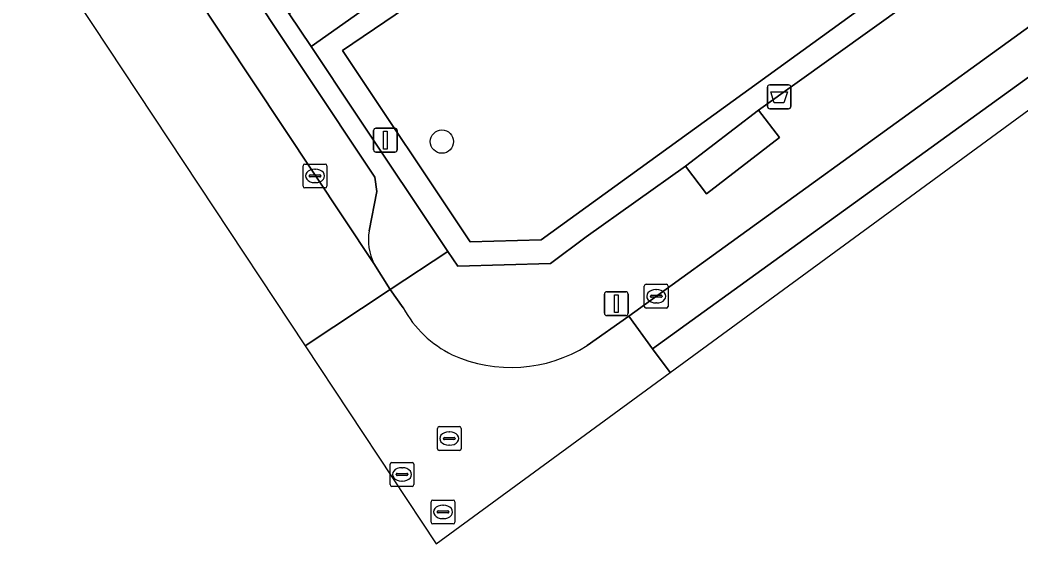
# Model space of a CAD drawing. Extents: x 158793 to 159888, y 384317 to 385256.
# Drawn here: x 158965.31 to 159007.29, y 384317.2 to 384339.17 of the extents above; entities that cross this region are included whole.
import ezdxf

# ---------------------------------------------------------------- set-up
doc = ezdxf.new("R2010")
doc.units = 0
for name, color, linetype in [('IMGEO_Afvalbak', 7, 'Continuous'), ('IMGEO_Boom', 7, 'Continuous'), ('IMGEO_Groenvoorziening', 7, 'Continuous'), ('IMGEO_Kolk', 7, 'Continuous'), ('IMGEO_Lichtmast', 7, 'Continuous'), ('IMGEO_Parkeervlak_open', 7, 'Continuous'), ('IMGEO_Rijbaan_lokaal_gesloten', 7, 'Continuous'), ('IMGEO_Rijbaan_lokaal_open', 7, 'Continuous'), ('IMGEO_Rioolput', 7, 'Continuous'), ('IMGEO_Voetpad_gesloten', 7, 'Continuous'), ('IMGEO_Voetpad_open', 7, 'Continuous')]:
    doc.layers.add(name, color=color, linetype=linetype)

msp = doc.modelspace()

# ---------------------------------------------------------------- linework, layer by layer
at = {"layer": 'IMGEO_Afvalbak'}
for p, q in [((158996.754, 384336.448), (158997.544, 384336.448)), ((158997.544, 384336.448), (158996.754, 384336.448)), ((158996.654, 384335.548), (158996.654, 384336.348)), ((158996.654, 384336.348), (158996.654, 384335.548)), ((158997.644, 384336.348), (158997.644, 384335.548)), ((158997.644, 384335.548), (158997.644, 384336.348)), ((158997.544, 384335.448), (158996.754, 384335.448)), ((158996.754, 384335.448), (158997.544, 384335.448))]:
    msp.add_line(p, q, dxfattribs=at)
msp.add_lwpolyline([(158996.797, 384336.162), (158997.501, 384336.162), (158997.352, 384335.692), (158996.946, 384335.692), (158996.797, 384336.162)], dxfattribs=at)
for centre, start, end in [((158996.754, 384336.348), 90, 180), ((158996.754, 384336.348), 90, 180), ((158997.544, 384336.348), 0, 90), ((158997.544, 384336.348), 360, 90), ((158996.754, 384335.548), 180, 270), ((158996.754, 384335.548), 180, 270), ((158997.544, 384335.548), 270, 0), ((158997.544, 384335.548), 270, 0)]:
    msp.add_arc(centre, 0.1, start, end, dxfattribs=at)
at = {"layer": 'IMGEO_Boom'}
msp.add_circle((158983.003, 384334.07), 0.489, dxfattribs=at)
at = {"layer": 'IMGEO_Groenvoorziening'}
for points in [[(159002.225, 384347.194), (158998.595, 384352.479), (158982.645, 384341.685), (158977.514, 384338.058), (158979.383, 384335.261), (158983.253, 384329.467), (158983.666, 384328.849), (158987.561, 384328.959), (158989.057, 384330.081), (158993.214, 384333.033), (158996.277, 384335.39), (159005.718, 384342.148), (159003.066, 384345.979)], [(159004.339, 384342.391), (158998.241, 384351.032), (158978.834, 384337.889), (158984.19, 384329.864), (158987.17, 384329.948)], [(159004.339, 384342.391), (158987.17, 384329.948), (158984.19, 384329.864), (158978.834, 384337.889), (158998.241, 384351.032)]]:
    msp.add_lwpolyline(points, close=True, dxfattribs=at)
at = {"layer": 'IMGEO_Kolk'}
for p, q in [((158977.181, 384332.204), (158977.181, 384333.056)), ((158977.256, 384333.13), (158978.108, 384333.13)), ((158978.182, 384333.056), (158978.182, 384332.204)), ((158977.44, 384332.624), (158977.44, 384332.636)), ((158977.483, 384332.673), (158977.881, 384332.673)), ((158977.669, 384332.91), (158977.694, 384332.91)), ((158977.924, 384332.636), (158977.924, 384332.624)), ((158977.878, 384332.587), (158977.48, 384332.587)), ((158977.692, 384332.35), (158977.667, 384332.35)), ((158978.108, 384332.13), (158977.256, 384332.13)), ((158991.568, 384328.087), (158992.42, 384328.087)), ((158991.493, 384327.161), (158991.493, 384328.013)), ((158991.795, 384327.63), (158992.193, 384327.63)), ((158991.981, 384327.867), (158992.006, 384327.867)), ((158992.494, 384328.013), (158992.494, 384327.161)), ((158991.752, 384327.581), (158991.752, 384327.593)), ((158992.19, 384327.544), (158991.792, 384327.544)), ((158992.004, 384327.307), (158991.979, 384327.307)), ((158992.236, 384327.593), (158992.236, 384327.581)), ((158992.42, 384327.087), (158991.568, 384327.087))]:
    msp.add_line(p, q, dxfattribs=at)
for points in [[(158977.181, 384332.204), (158977.181, 384333.056)], [(158977.256, 384333.13), (158978.108, 384333.13)], [(158978.182, 384333.056), (158978.182, 384332.204)], [(158978.108, 384332.13), (158977.256, 384332.13)], [(158991.568, 384328.087), (158992.42, 384328.087)], [(158991.493, 384327.161), (158991.493, 384328.013)], [(158992.494, 384328.013), (158992.494, 384327.161)], [(158992.42, 384327.087), (158991.568, 384327.087)]]:
    msp.add_lwpolyline(points, dxfattribs=at)
for centre, radius, start, end in [((158977.258, 384333.054), 0.0765, 91.552, 178.448), ((158977.258, 384333.054), 0.0765, 91.552, 178.448), ((158978.106, 384333.054), 0.0765, 1.552, 88.448), ((158978.106, 384333.054), 0.0765, 1.552, 88.448), ((158977.48, 384332.633), 0.0403, 85.8775, 175.7526), ((158977.885, 384332.635), 0.0386, 1.7309, 96.639), ((158977.477, 384332.623), 0.0366, 178.938, 274.7102), ((158977.881, 384332.63), 0.043, 264.8664, 352.4533), ((158977.258, 384332.206), 0.0765, 181.552, 268.448), ((158977.258, 384332.206), 0.0765, 181.552, 268.448), ((158978.106, 384332.206), 0.0765, 271.552, 358.448), ((158978.106, 384332.206), 0.0765, 271.552, 358.448), ((158991.57, 384328.011), 0.0765, 91.552, 178.448), ((158991.57, 384328.011), 0.0765, 91.552, 178.448), ((158992.418, 384328.011), 0.0765, 1.552, 88.448), ((158992.418, 384328.011), 0.0765, 1.552, 88.448), ((158991.792, 384327.59), 0.0403, 85.8775, 175.7526), ((158992.197, 384327.592), 0.0386, 1.7309, 96.639), ((158991.789, 384327.58), 0.0366, 178.938, 274.7102), ((158992.193, 384327.587), 0.043, 264.8664, 352.4533), ((158991.57, 384327.163), 0.0765, 181.552, 268.448), ((158991.57, 384327.163), 0.0765, 181.552, 268.448), ((158992.418, 384327.163), 0.0765, 271.552, 358.448), ((158992.418, 384327.163), 0.0765, 271.552, 358.448)]:
    msp.add_arc(centre, radius, start, end, dxfattribs=at)
for centre, major_axis, ratio, start_param, end_param in [((158977.668, 384332.63), (-0.387, 0.002), 0.722429, 4.712389, 7.853982), ((158977.693, 384332.63), (-0.39, 0.002), 0.717154, 1.570796, 4.712389), ((158991.98, 384327.587), (-0.387, 0.002), 0.722429, 4.712389, 7.853982), ((158992.005, 384327.587), (-0.39, 0.002), 0.717154, 1.570796, 4.712389)]:
    msp.add_ellipse(centre, major_axis=major_axis, ratio=ratio, start_param=start_param, end_param=end_param, dxfattribs=at)
at = {"layer": 'IMGEO_Lichtmast'}
for p, q in [((158980.138, 384333.731), (158980.138, 384334.531)), ((158980.138, 384334.531), (158980.138, 384333.731)), ((158980.238, 384334.631), (158981.028, 384334.631)), ((158981.028, 384334.631), (158980.238, 384334.631)), ((158981.128, 384334.531), (158981.128, 384333.731)), ((158981.128, 384333.731), (158981.128, 384334.531)), ((158981.028, 384333.631), (158980.238, 384333.631)), ((158980.238, 384333.631), (158981.028, 384333.631)), ((158989.822, 384326.876), (158989.822, 384327.676)), ((158989.822, 384327.676), (158989.822, 384326.876)), ((158989.922, 384327.776), (158990.712, 384327.776)), ((158990.712, 384327.776), (158989.922, 384327.776)), ((158990.812, 384327.676), (158990.812, 384326.876)), ((158990.812, 384326.876), (158990.812, 384327.676)), ((158990.712, 384326.776), (158989.922, 384326.776)), ((158989.922, 384326.776), (158990.712, 384326.776))]:
    msp.add_line(p, q, dxfattribs=at)
for points in [[(158980.558, 384334.506), (158980.708, 384334.506), (158980.708, 384333.756), (158980.558, 384333.756), (158980.558, 384334.506)], [(158990.242, 384327.651), (158990.392, 384327.651), (158990.392, 384326.901), (158990.242, 384326.901), (158990.242, 384327.651)]]:
    msp.add_lwpolyline(points, dxfattribs=at)
for centre, start, end in [((158980.238, 384334.531), 90, 180), ((158980.238, 384334.531), 90, 180), ((158981.028, 384334.531), 0, 90), ((158981.028, 384334.531), 360, 90), ((158980.238, 384333.731), 180, 270), ((158980.238, 384333.731), 180, 270), ((158981.028, 384333.731), 270, 0), ((158981.028, 384333.731), 270, 0), ((158989.922, 384327.676), 90, 180), ((158989.922, 384327.676), 90, 180), ((158990.712, 384327.676), 0, 90), ((158990.712, 384327.676), 360, 90), ((158989.922, 384326.876), 180, 270), ((158989.922, 384326.876), 180, 270), ((158990.712, 384326.876), 270, 0), ((158990.712, 384326.876), 270, 0)]:
    msp.add_arc(centre, 0.1, start, end, dxfattribs=at)
at = {"layer": 'IMGEO_Parkeervlak_open'}
for points in [[(158979.947, 384330.322), (158980.275, 384331.98), (158980.191, 384332.575), (158909.096, 384439.327), (158880.607, 384482.106)], [(158878.566, 384481.484), (158941.024, 384387.81), (158980.144, 384328.959)]]:
    msp.add_lwpolyline(points, dxfattribs=at)
msp.add_arc((158982.261, 384329.961), 2.342, 171.1248, 205.3237, dxfattribs=at)
at = {"layer": 'IMGEO_Rijbaan_lokaal_gesloten'}
msp.add_lwpolyline([(158875.263, 384479.53), (158977.265, 384325.504), (158980.836, 384327.871), (158980.144, 384328.959), (158941.024, 384387.81), (158878.566, 384481.484), (158878.454, 384481.644), (158875.263, 384479.53), (158875.263, 384479.53)], dxfattribs=at)
msp.add_lwpolyline([(158991.834, 384325.383), (159054.666, 384370.765), (159094.05, 384398.036), (159093.08, 384399.431), (159091.383, 384398.318), (159053.669, 384372.146), (159007.661, 384338.904), (158990.838, 384326.75)], close=True, dxfattribs=at)
at = {"layer": 'IMGEO_Rijbaan_lokaal_open'}
for points in [[(158992.571, 384324.387), (159029.612, 384351.52), (159091.205, 384392.9), (159091.206, 384392.901), (159095.546, 384395.908), (159094.05, 384398.036), (159054.666, 384370.765), (158991.834, 384325.383), (158992.571, 384324.387), (158992.571, 384324.387)], [(158981.38, 384327.096), (158980.836, 384327.871), (158977.265, 384325.504), (158982.763, 384317.202), (158992.571, 384324.387)], [(158992.571, 384324.387), (158992.571, 384324.387), (158991.834, 384325.383), (158990.838, 384326.75), (158989.094, 384325.516)]]:
    msp.add_lwpolyline(points, dxfattribs=at)
for centre, radius, start, end in [((158985.537, 384329.39), 4.748, 208.8884, 243.7071), ((158985.906, 384330.614), 6.013, 245.7225, 302.0198)]:
    msp.add_arc(centre, radius, start, end, dxfattribs=at)
at = {"layer": 'IMGEO_Rioolput'}
for p, q in [((158982.812, 384321.196), (158982.812, 384322.048)), ((158982.887, 384322.122), (158983.739, 384322.122)), ((158983.3, 384321.902), (158983.325, 384321.902)), ((158983.813, 384322.048), (158983.813, 384321.196)), ((158983.071, 384321.616), (158983.071, 384321.628)), ((158983.509, 384321.579), (158983.111, 384321.579)), ((158983.114, 384321.665), (158983.512, 384321.665)), ((158983.323, 384321.342), (158983.298, 384321.342)), ((158983.555, 384321.628), (158983.555, 384321.616)), ((158983.739, 384321.122), (158982.887, 384321.122)), ((158980.83, 384319.692), (158980.83, 384320.544)), ((158980.905, 384320.618), (158981.757, 384320.618)), ((158981.831, 384320.544), (158981.831, 384319.692)), ((158981.089, 384320.112), (158981.089, 384320.124)), ((158981.527, 384320.075), (158981.129, 384320.075)), ((158981.132, 384320.161), (158981.53, 384320.161)), ((158981.318, 384320.398), (158981.343, 384320.398)), ((158981.573, 384320.124), (158981.573, 384320.112)), ((158981.757, 384319.618), (158980.905, 384319.618)), ((158981.341, 384319.838), (158981.316, 384319.838)), ((158982.55, 384318.118), (158982.55, 384318.97)), ((158982.625, 384319.044), (158983.477, 384319.044)), ((158983.038, 384318.824), (158983.063, 384318.824)), ((158983.551, 384318.97), (158983.551, 384318.118)), ((158982.809, 384318.538), (158982.809, 384318.55)), ((158983.247, 384318.501), (158982.849, 384318.501)), ((158982.852, 384318.587), (158983.25, 384318.587)), ((158983.293, 384318.55), (158983.293, 384318.538)), ((158983.477, 384318.044), (158982.625, 384318.044)), ((158983.061, 384318.264), (158983.036, 384318.264))]:
    msp.add_line(p, q, dxfattribs=at)
for points in [[(158982.812, 384321.196), (158982.812, 384322.048)], [(158982.887, 384322.122), (158983.739, 384322.122)], [(158983.813, 384322.048), (158983.813, 384321.196)], [(158983.739, 384321.122), (158982.887, 384321.122)], [(158980.83, 384319.692), (158980.83, 384320.544)], [(158980.905, 384320.618), (158981.757, 384320.618)], [(158981.831, 384320.544), (158981.831, 384319.692)], [(158981.757, 384319.618), (158980.905, 384319.618)], [(158982.55, 384318.118), (158982.55, 384318.97)], [(158982.625, 384319.044), (158983.477, 384319.044)], [(158983.551, 384318.97), (158983.551, 384318.118)], [(158983.477, 384318.044), (158982.625, 384318.044)]]:
    msp.add_lwpolyline(points, dxfattribs=at)
for centre, radius, start, end in [((158982.889, 384322.046), 0.0765, 91.552, 178.448), ((158982.889, 384322.046), 0.0765, 91.552, 178.448), ((158983.737, 384322.046), 0.0765, 1.552, 88.448), ((158983.737, 384322.046), 0.0765, 1.552, 88.448), ((158983.111, 384321.625), 0.0403, 85.8775, 175.7526), ((158983.108, 384321.615), 0.0366, 178.938, 274.7102), ((158983.512, 384321.622), 0.043, 264.8664, 352.4533), ((158983.516, 384321.627), 0.0386, 1.7309, 96.639), ((158982.889, 384321.198), 0.0765, 181.552, 268.448), ((158982.889, 384321.198), 0.0765, 181.552, 268.448), ((158983.737, 384321.198), 0.0765, 271.552, 358.448), ((158983.737, 384321.198), 0.0765, 271.552, 358.448), ((158980.907, 384320.542), 0.0765, 91.552, 178.448), ((158980.907, 384320.542), 0.0765, 91.552, 178.448), ((158981.755, 384320.542), 0.0765, 1.552, 88.448), ((158981.755, 384320.542), 0.0765, 1.552, 88.448), ((158981.129, 384320.121), 0.0403, 85.8775, 175.7526), ((158981.126, 384320.111), 0.0366, 178.938, 274.7102), ((158981.53, 384320.118), 0.043, 264.8664, 352.4533), ((158981.534, 384320.123), 0.0386, 1.7309, 96.639), ((158980.907, 384319.694), 0.0765, 181.552, 268.448), ((158980.907, 384319.694), 0.0765, 181.552, 268.448), ((158981.755, 384319.694), 0.0765, 271.552, 358.448), ((158981.755, 384319.694), 0.0765, 271.552, 358.448), ((158982.627, 384318.968), 0.0765, 91.552, 178.448), ((158982.627, 384318.968), 0.0765, 91.552, 178.448), ((158983.475, 384318.968), 0.0765, 1.552, 88.448), ((158983.475, 384318.968), 0.0765, 1.552, 88.448), ((158982.849, 384318.547), 0.0403, 85.8775, 175.7526), ((158982.846, 384318.537), 0.0366, 178.938, 274.7102), ((158983.25, 384318.544), 0.043, 264.8664, 352.4533), ((158983.254, 384318.549), 0.0386, 1.7309, 96.639), ((158982.627, 384318.12), 0.0765, 181.552, 268.448), ((158982.627, 384318.12), 0.0765, 181.552, 268.448), ((158983.475, 384318.12), 0.0765, 271.552, 358.448), ((158983.475, 384318.12), 0.0765, 271.552, 358.448)]:
    msp.add_arc(centre, radius, start, end, dxfattribs=at)
for centre, major_axis, ratio, start_param, end_param in [((158983.299, 384321.622), (-0.387, 0.002), 0.722429, 4.712389, 7.853982), ((158983.324, 384321.622), (-0.39, 0.002), 0.717154, 1.570796, 4.712389), ((158981.317, 384320.118), (-0.387, 0.002), 0.722429, 4.712389, 7.853982), ((158981.342, 384320.118), (-0.39, 0.002), 0.717154, 1.570796, 4.712389), ((158983.037, 384318.544), (-0.387, 0.002), 0.722429, 4.712389, 7.853982), ((158983.062, 384318.544), (-0.39, 0.002), 0.717154, 1.570796, 4.712389)]:
    msp.add_ellipse(centre, major_axis=major_axis, ratio=ratio, start_param=start_param, end_param=end_param, dxfattribs=at)
at = {"layer": 'IMGEO_Voetpad_gesloten'}
msp.add_lwpolyline([(158987.753, 384347.032), (158984.558, 384344.851), (158976.599, 384339.428), (158977.514, 384338.058), (158982.645, 384341.685), (158998.595, 384352.479)], dxfattribs=at)
msp.add_lwpolyline([(158997.162, 384334.24), (158996.277, 384335.39), (158993.214, 384333.033), (158994.099, 384331.883)], close=True, dxfattribs=at)
at = {"layer": 'IMGEO_Voetpad_open'}
for points in [[(158980.144, 384328.959), (158980.836, 384327.871), (158983.253, 384329.467), (158979.383, 384335.261), (158977.514, 384338.058), (158976.599, 384339.428), (158965.796, 384355.6), (158964.891, 384356.955), (158950.216, 384378.923), (158949.398, 384380.147), (158943.401, 384389.125), (158930.635, 384408.315), (158929.746, 384409.651), (158910.783, 384438.158), (158909.837, 384439.58), (158909.743, 384439.72), (158895.744, 384460.765), (158894.861, 384462.092), (158881.479, 384482.208), (158870.941, 384497.878), (158870.092, 384499.142), (158853.475, 384523.852)], [(158880.607, 384482.106), (158909.096, 384439.327), (158980.191, 384332.575), (158980.275, 384331.98), (158979.947, 384330.322)], [(159020.519, 384352.741), (159006.925, 384343.011), (159005.718, 384342.148), (158996.277, 384335.39), (158997.162, 384334.24), (158994.099, 384331.883), (158993.214, 384333.033), (158989.057, 384330.081), (158987.561, 384328.959), (158983.666, 384328.849), (158983.253, 384329.467), (158980.836, 384327.871), (158981.38, 384327.096)], [(158989.094, 384325.516), (158990.838, 384326.75), (159007.661, 384338.904)]]:
    msp.add_lwpolyline(points, dxfattribs=at)
for centre, radius, start, end in [((158982.261, 384329.961), 2.342, 171.1248, 205.3237), ((158985.537, 384329.39), 4.748, 208.8884, 243.7071), ((158985.906, 384330.614), 6.013, 245.7225, 302.0198)]:
    msp.add_arc(centre, radius, start, end, dxfattribs=at)

doc.saveas('drawing.dxf')
